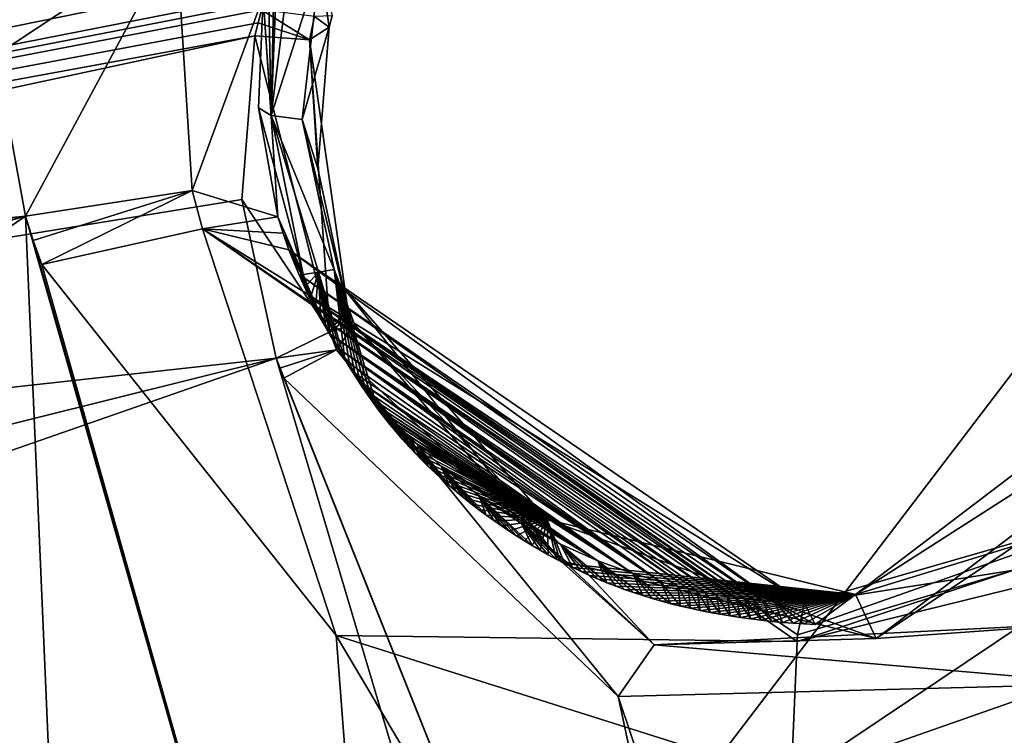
# Model space of a CAD drawing. Header units: millimetres. Extents: x -147 to 294, y -82 to 275.
# Tile 260 of 609: x 221.51 to 225.28, y 180.17 to 182.92. Entities that reach past the tile are written whole.
import ezdxf

# ---------------------------------------------------------------- set-up
doc = ezdxf.new("R2010")
doc.units = ezdxf.units.MM
doc.header["$LTSCALE"] = 67.506716
for name, color, linetype in [('1928', 7, 'CONTINUOUS'), ('1934', 7, 'CONTINUOUS'), ('1935', 7, 'CONTINUOUS'), ('2872', 7, 'CONTINUOUS'), ('2907', 7, 'CONTINUOUS'), ('2913', 7, 'CONTINUOUS'), ('2923', 7, 'CONTINUOUS'), ('2924', 7, 'CONTINUOUS'), ('2934', 7, 'CONTINUOUS'), ('2935', 7, 'CONTINUOUS'), ('2936', 7, 'CONTINUOUS'), ('2937', 7, 'CONTINUOUS'), ('2948', 7, 'CONTINUOUS'), ('2949', 7, 'CONTINUOUS'), ('2950', 7, 'CONTINUOUS'), ('2951', 7, 'CONTINUOUS'), ('2958', 7, 'CONTINUOUS'), ('2959', 7, 'CONTINUOUS'), ('2960', 7, 'CONTINUOUS'), ('2962', 7, 'CONTINUOUS'), ('2963', 7, 'CONTINUOUS'), ('752', 7, 'CONTINUOUS'), ('799', 7, 'CONTINUOUS')]:
    doc.layers.add(name, color=color, linetype=linetype)

msp = doc.modelspace()

# ---------------------------------------------------------------- linework, layer by layer
at = {"layer": '1928', "linetype": 'CONTINUOUS'}
msp.add_3dface([(222.5079, 183.1772, -16.9108), (214.5357, 184.6763, -16.3758), (210.7075, 180.709, -17.7779), (222.5079, 183.1772, -16.9108)], dxfattribs=at)
at = {"layer": '1934', "linetype": 'CONTINUOUS'}
for points in [[(221.4371, 183.4054, -19.225), (222.1065, 183.2421, -19.0182), (221.4144, 182.7848, -19.4203), (221.4371, 183.4054, -19.225)], [(221.4144, 182.7848, -19.4203), (222.1065, 183.2421, -19.0182), (221.5277, 182.1663, -19.6186), (221.4144, 182.7848, -19.4203)], [(221.5277, 182.1663, -19.6186), (222.1065, 183.2421, -19.0182), (222.1668, 182.2655, -19.337), (221.5277, 182.1663, -19.6186)], [(222.1065, 183.2421, -19.0182), (222.4392, 183.0082, -18.4249), (222.1668, 182.2655, -19.337), (222.1065, 183.2421, -19.0182)], [(222.1668, 182.2655, -19.337), (222.4392, 183.0082, -18.4249), (222.4961, 182.1647, -18.7214), (222.1668, 182.2655, -19.337)], [(222.4961, 182.1647, -18.7214), (222.4392, 183.0082, -18.4249), (222.422, 182.582, -18.5753), (222.4961, 182.1647, -18.7214)]]:
    msp.add_3dface(points, dxfattribs=at)
at = {"layer": '1935', "linetype": 'CONTINUOUS'}
for points in [[(210.5774, 181.0544, -20.0983), (221.4144, 182.7848, -19.4203), (221.5277, 182.1663, -19.6186), (210.5774, 181.0544, -20.0983)], [(210.5774, 181.0544, -20.0983), (221.5277, 182.1663, -19.6186), (208.1043, 178.8444, -20.9907), (210.5774, 181.0544, -20.0983)]]:
    msp.add_3dface(points, dxfattribs=at)
at = {"layer": '2872', "linetype": 'CONTINUOUS'}
for points in [[(208.1043, 178.8444, -20.9907), (221.5277, 182.1663, -19.6186), (212.5157, 179.6479, -20.529), (208.1043, 178.8444, -20.9907)], [(221.5277, 182.1663, -19.6186), (214.2074, 180.0495, -20.3442), (212.5157, 179.6479, -20.529), (221.5277, 182.1663, -19.6186)], [(214.2074, 180.0495, -20.3442), (221.5277, 182.1663, -19.6186), (216.6428, 178.8548, -20.7118), (214.2074, 180.0495, -20.3442)], [(221.5277, 182.1663, -19.6186), (221.7948, 175.9595, -21.6581), (216.6428, 178.8548, -20.7118), (221.5277, 182.1663, -19.6186)], [(221.7948, 175.9595, -21.6581), (221.5277, 182.1663, -19.6186), (222.9878, 177.0426, -21.3006), (221.7948, 175.9595, -21.6581)], [(221.5277, 182.1663, -19.6186), (221.5573, 182.0731, -19.6487), (222.9878, 177.0426, -21.3006), (221.5277, 182.1663, -19.6186)], [(221.5573, 182.0731, -19.6487), (221.5902, 181.9807, -19.6787), (222.9878, 177.0426, -21.3006), (221.5573, 182.0731, -19.6487)], [(221.5902, 181.9807, -19.6787), (222.7201, 180.5573, -20.154), (222.9878, 177.0426, -21.3006), (221.5902, 181.9807, -19.6787)], [(224.4655, 180.0051, -20.3714), (226.6092, 180.7568, -20.2128), (225.5337, 177.2524, -21.2771), (224.4655, 180.0051, -20.3714)], [(222.7201, 180.5573, -20.154), (224.4655, 180.0051, -20.3714), (224.5848, 177.4139, -21.203), (222.7201, 180.5573, -20.154)], [(222.9878, 177.0426, -21.3006), (222.7201, 180.5573, -20.154), (224.5848, 177.4139, -21.203), (222.9878, 177.0426, -21.3006)]]:
    msp.add_3dface(points, dxfattribs=at)
at = {"layer": '2907', "linetype": 'CONTINUOUS'}
for points in [[(222.4892, 181.6218, -17.3976), (207.5296, 177.8971, -18.9137), (213.8095, 178.5969, -18.4238), (222.4892, 181.6218, -17.3976)], [(224.1694, 175.9686, -19.2469), (222.4892, 181.6218, -17.3976), (213.8095, 178.5969, -18.4238), (224.1694, 175.9686, -19.2469)], [(222.504, 181.5837, -17.41), (222.4892, 181.6218, -17.3976), (224.7275, 176.0126, -19.2419), (222.504, 181.5837, -17.41)], [(224.7275, 176.0126, -19.2419), (222.4892, 181.6218, -17.3976), (224.1694, 175.9686, -19.2469), (224.7275, 176.0126, -19.2419)], [(222.5194, 181.5458, -17.4222), (222.504, 181.5837, -17.41), (224.7275, 176.0126, -19.2419), (222.5194, 181.5458, -17.4222)], [(223.8013, 180.3243, -17.8395), (222.5194, 181.5458, -17.4222), (224.7275, 176.0126, -19.2419), (223.8013, 180.3243, -17.8395)], [(223.8013, 180.3243, -17.8395), (225.2767, 175.9318, -19.2792), (225.6674, 180.373, -17.8841), (223.8013, 180.3243, -17.8395)], [(225.2767, 175.9318, -19.2792), (230.4178, 176.6061, -19.2814), (225.6674, 180.373, -17.8841), (225.2767, 175.9318, -19.2792)], [(225.2767, 175.9318, -19.2792), (223.8013, 180.3243, -17.8395), (224.7275, 176.0126, -19.2419), (225.2767, 175.9318, -19.2792)]]:
    msp.add_3dface(points, dxfattribs=at)
at = {"layer": '2913', "linetype": 'CONTINUOUS'}
for points in [[(222.4081, 182.8583, -17.0076), (210.506, 180.3004, -17.9264), (222.3575, 182.2305, -17.203), (222.4081, 182.8583, -17.0076)], [(210.506, 180.3004, -17.9264), (222.4892, 181.6218, -17.3976), (222.3575, 182.2305, -17.203), (210.506, 180.3004, -17.9264)], [(207.5296, 177.8971, -18.9137), (222.4892, 181.6218, -17.3976), (210.506, 180.3004, -17.9264), (207.5296, 177.8971, -18.9137)]]:
    msp.add_3dface(points, dxfattribs=at)
at = {"layer": '2923', "linetype": 'CONTINUOUS'}
for points in [[(222.5079, 183.1772, -16.9108), (210.7075, 180.709, -17.7779), (222.4781, 183.0979, -16.9347), (222.5079, 183.1772, -16.9108)], [(222.4781, 183.0979, -16.9347), (210.7075, 180.709, -17.7779), (222.4512, 183.0175, -16.9591), (222.4781, 183.0979, -16.9347)], [(222.4512, 183.0175, -16.9591), (210.7075, 180.709, -17.7779), (222.4422, 182.9876, -16.9682), (222.4512, 183.0175, -16.9591)], [(210.7075, 180.709, -17.7779), (222.4335, 182.9577, -16.9773), (222.4422, 182.9876, -16.9682), (210.7075, 180.709, -17.7779)], [(222.4335, 182.9577, -16.9773), (210.7075, 180.709, -17.7779), (222.4202, 182.9081, -16.9924), (222.4335, 182.9577, -16.9773)], [(210.7075, 180.709, -17.7779), (222.4081, 182.8583, -17.0076), (222.4202, 182.9081, -16.9924), (210.7075, 180.709, -17.7779)], [(210.7075, 180.709, -17.7779), (210.506, 180.3004, -17.9264), (222.4081, 182.8583, -17.0076), (210.7075, 180.709, -17.7779)]]:
    msp.add_3dface(points, dxfattribs=at)
at = {"layer": '2924', "linetype": 'CONTINUOUS'}
for points in [[(222.4335, 182.9577, -16.9773), (222.4202, 182.9081, -16.9924), (222.6175, 182.8429, -17.1147), (222.4335, 182.9577, -16.9773)], [(222.6363, 182.9329, -17.0822), (222.4335, 182.9577, -16.9773), (222.6175, 182.8429, -17.1147), (222.6363, 182.9329, -17.0822)], [(222.4202, 182.9081, -16.9924), (222.4081, 182.8583, -17.0076), (222.6175, 182.8429, -17.1147), (222.4202, 182.9081, -16.9924)], [(222.6933, 182.8921, -17.3324), (222.6363, 182.9329, -17.0822), (222.6175, 182.8429, -17.1147), (222.6933, 182.8921, -17.3324)], [(222.704, 182.9356, -17.3186), (222.6363, 182.9329, -17.0822), (222.6933, 182.8921, -17.3324), (222.704, 182.9356, -17.3186)]]:
    msp.add_3dface(points, dxfattribs=at)
at = {"layer": '2934', "linetype": 'CONTINUOUS'}
for points in [[(226.7752, 181.8718, -17.5397), (226.6597, 181.9636, -17.7328), (224.7907, 180.5458, -18.1292), (226.7752, 181.8718, -17.5397)], [(225.6528, 180.6082, -17.8954), (226.7752, 181.8718, -17.5397), (224.7907, 180.5458, -18.1292), (225.6528, 180.6082, -17.8954)], [(222.7214, 181.6537, -17.4932), (223.9393, 180.5226, -17.8797), (222.79, 181.7512, -17.7047), (222.7214, 181.6537, -17.4932)], [(222.79, 181.7512, -17.7047), (223.9393, 180.5226, -17.8797), (223.5784, 180.845, -18.0107), (222.79, 181.7512, -17.7047)], [(222.5194, 181.5458, -17.4222), (223.8013, 180.3243, -17.8395), (222.7214, 181.6537, -17.4932), (222.5194, 181.5458, -17.4222)], [(222.7214, 181.6537, -17.4932), (223.8013, 180.3243, -17.8395), (223.9393, 180.5226, -17.8797), (222.7214, 181.6537, -17.4932)], [(223.5784, 180.845, -18.0107), (223.9393, 180.5226, -17.8797), (224.7907, 180.5458, -18.1292), (223.5784, 180.845, -18.0107)], [(223.9393, 180.5226, -17.8797), (225.6674, 180.373, -17.8841), (225.6528, 180.6082, -17.8954), (223.9393, 180.5226, -17.8797)], [(223.9393, 180.5226, -17.8797), (225.6528, 180.6082, -17.8954), (224.7907, 180.5458, -18.1292), (223.9393, 180.5226, -17.8797)], [(223.8013, 180.3243, -17.8395), (225.6674, 180.373, -17.8841), (223.9393, 180.5226, -17.8797), (223.8013, 180.3243, -17.8395)]]:
    msp.add_3dface(points, dxfattribs=at)
at = {"layer": '2935', "linetype": 'CONTINUOUS'}
for points in [[(222.7637, 181.8173, -17.6828), (222.6949, 181.7231, -17.4718), (222.7765, 181.7841, -17.6938), (222.7637, 181.8173, -17.6828)], [(222.6949, 181.7231, -17.4718), (222.79, 181.7512, -17.7047), (222.7765, 181.7841, -17.6938), (222.6949, 181.7231, -17.4718)], [(222.7214, 181.6537, -17.4932), (222.79, 181.7512, -17.7047), (222.6949, 181.7231, -17.4718), (222.7214, 181.6537, -17.4932)], [(222.4892, 181.6218, -17.3976), (222.7214, 181.6537, -17.4932), (222.6949, 181.7231, -17.4718), (222.4892, 181.6218, -17.3976)], [(222.4892, 181.6218, -17.3976), (222.504, 181.5837, -17.41), (222.7214, 181.6537, -17.4932), (222.4892, 181.6218, -17.3976)], [(222.504, 181.5837, -17.41), (222.5194, 181.5458, -17.4222), (222.7214, 181.6537, -17.4932), (222.504, 181.5837, -17.41)]]:
    msp.add_3dface(points, dxfattribs=at)
at = {"layer": '2936', "linetype": 'CONTINUOUS'}
for points in [[(222.6933, 182.8921, -17.3324), (222.6175, 182.8429, -17.1147), (222.6499, 182.3491, -17.5081), (222.6933, 182.8921, -17.3324)], [(222.4081, 182.8583, -17.0076), (222.3575, 182.2305, -17.203), (222.6949, 181.7231, -17.4718), (222.4081, 182.8583, -17.0076)], [(222.6175, 182.8429, -17.1147), (222.4081, 182.8583, -17.0076), (222.6949, 181.7231, -17.4718), (222.6175, 182.8429, -17.1147)], [(222.6175, 182.8429, -17.1147), (222.6949, 181.7231, -17.4718), (222.7637, 181.8173, -17.6828), (222.6175, 182.8429, -17.1147)], [(222.6175, 182.8429, -17.1147), (222.7637, 181.8173, -17.6828), (222.6499, 182.3491, -17.5081), (222.6175, 182.8429, -17.1147)], [(222.3575, 182.2305, -17.203), (222.4892, 181.6218, -17.3976), (222.6949, 181.7231, -17.4718), (222.3575, 182.2305, -17.203)]]:
    msp.add_3dface(points, dxfattribs=at)
at = {"layer": '2937', "linetype": 'CONTINUOUS'}
for points in [[(222.6566, 183.1347, -17.9754), (222.6933, 182.8921, -17.3324), (222.5894, 182.5379, -18.1603), (222.6566, 183.1347, -17.9754)], [(222.704, 182.9356, -17.3186), (222.6933, 182.8921, -17.3324), (222.6566, 183.1347, -17.9754), (222.704, 182.9356, -17.3186)], [(222.6933, 182.8921, -17.3324), (222.6499, 182.3491, -17.5081), (222.5894, 182.5379, -18.1603), (222.6933, 182.8921, -17.3324)], [(222.6499, 182.3491, -17.5081), (222.7637, 181.8173, -17.6828), (222.5894, 182.5379, -18.1603), (222.6499, 182.3491, -17.5081)], [(222.5894, 182.5379, -18.1603), (222.7637, 181.8173, -17.6828), (222.7119, 181.9615, -18.3443), (222.5894, 182.5379, -18.1603)], [(222.7637, 181.8173, -17.6828), (222.7765, 181.7841, -17.6938), (222.7119, 181.9615, -18.3443), (222.7637, 181.8173, -17.6828)], [(222.7119, 181.9615, -18.3443), (222.7765, 181.7841, -17.6938), (222.7318, 181.9117, -18.3605), (222.7119, 181.9615, -18.3443)], [(222.7765, 181.7841, -17.6938), (222.79, 181.7512, -17.7047), (222.7318, 181.9117, -18.3605), (222.7765, 181.7841, -17.6938)]]:
    msp.add_3dface(points, dxfattribs=at)
at = {"layer": '2948', "linetype": 'CONTINUOUS'}
for points in [[(222.4847, 183.2228, -18.349), (222.4988, 183.2721, -18.3316), (222.4707, 182.5527, -18.1527), (222.4847, 183.2228, -18.349)], [(222.4707, 182.5527, -18.1527), (222.4988, 183.2721, -18.3316), (222.548, 183.1807, -17.9583), (222.4707, 182.5527, -18.1527)], [(222.4594, 183.1165, -18.3867), (222.4847, 183.2228, -18.349), (222.4707, 182.5527, -18.1527), (222.4594, 183.1165, -18.3867)], [(222.4392, 183.0082, -18.4249), (222.4594, 183.1165, -18.3867), (222.4707, 182.5527, -18.1527), (222.4392, 183.0082, -18.4249)], [(222.422, 182.582, -18.5753), (222.4392, 183.0082, -18.4249), (222.4707, 182.5527, -18.1527), (222.422, 182.582, -18.5753)], [(222.4961, 182.1647, -18.7214), (222.422, 182.582, -18.5753), (222.593, 181.9428, -18.3474), (222.4961, 182.1647, -18.7214)], [(222.593, 181.9428, -18.3474), (222.422, 182.582, -18.5753), (222.4707, 182.5527, -18.1527), (222.593, 181.9428, -18.3474)], [(222.5164, 182.1009, -18.7436), (222.4961, 182.1647, -18.7214), (222.593, 181.9428, -18.3474), (222.5164, 182.1009, -18.7436)], [(222.5384, 182.038, -18.7654), (222.5164, 182.1009, -18.7436), (222.593, 181.9428, -18.3474), (222.5384, 182.038, -18.7654)]]:
    msp.add_3dface(points, dxfattribs=at)
at = {"layer": '2949', "linetype": 'CONTINUOUS'}
for points in [[(221.5277, 182.1663, -19.6186), (222.1668, 182.2655, -19.337), (221.5573, 182.0731, -19.6487), (221.5277, 182.1663, -19.6186)], [(222.1668, 182.2655, -19.337), (221.5902, 181.9807, -19.6787), (221.5573, 182.0731, -19.6487), (222.1668, 182.2655, -19.337)], [(221.5902, 181.9807, -19.6787), (222.1668, 182.2655, -19.337), (222.2066, 182.1182, -19.3935), (221.5902, 181.9807, -19.6787)], [(222.1668, 182.2655, -19.337), (222.4961, 182.1647, -18.7214), (222.2066, 182.1182, -19.3935), (222.1668, 182.2655, -19.337)], [(222.4961, 182.1647, -18.7214), (222.5164, 182.1009, -18.7436), (222.2066, 182.1182, -19.3935), (222.4961, 182.1647, -18.7214)], [(222.5164, 182.1009, -18.7436), (222.5384, 182.038, -18.7654), (222.2066, 182.1182, -19.3935), (222.5164, 182.1009, -18.7436)]]:
    msp.add_3dface(points, dxfattribs=at)
at = {"layer": '2950', "linetype": 'CONTINUOUS'}
for points in [[(222.7201, 180.5573, -20.154), (221.5902, 181.9807, -19.6787), (222.2066, 182.1182, -19.3935), (222.7201, 180.5573, -20.154)], [(222.7201, 180.5573, -20.154), (222.2066, 182.1182, -19.3935), (224.4878, 180.5352, -19.9733), (222.7201, 180.5573, -20.154)], [(222.2066, 182.1182, -19.3935), (222.5384, 182.038, -18.7654), (224.5156, 180.6822, -19.2152), (222.2066, 182.1182, -19.3935)], [(224.4878, 180.5352, -19.9733), (222.2066, 182.1182, -19.3935), (224.4895, 180.5599, -19.9343), (224.4878, 180.5352, -19.9733)], [(224.4895, 180.5599, -19.9343), (222.2066, 182.1182, -19.3935), (224.5156, 180.6822, -19.2152), (224.4895, 180.5599, -19.9343)], [(224.5156, 180.6822, -19.2152), (222.5384, 182.038, -18.7654), (224.4021, 180.6877, -19.2142), (224.5156, 180.6822, -19.2152)], [(224.4021, 180.6877, -19.2142), (222.5384, 182.038, -18.7654), (222.5764, 181.9438, -18.7978), (224.4021, 180.6877, -19.2142)], [(224.3558, 180.6916, -19.2132), (224.4021, 180.6877, -19.2142), (222.5764, 181.9438, -18.7978), (224.3558, 180.6916, -19.2132)], [(222.6155, 181.8589, -18.827), (224.3558, 180.6916, -19.2132), (222.5764, 181.9438, -18.7978), (222.6155, 181.8589, -18.827)], [(224.3203, 180.6952, -19.2122), (224.3558, 180.6916, -19.2132), (222.6155, 181.8589, -18.827), (224.3203, 180.6952, -19.2122)], [(224.2863, 180.6992, -19.2111), (224.3203, 180.6952, -19.2122), (222.6155, 181.8589, -18.827), (224.2863, 180.6992, -19.2111)], [(224.2535, 180.7035, -19.2099), (224.2863, 180.6992, -19.2111), (222.6155, 181.8589, -18.827), (224.2535, 180.7035, -19.2099)], [(222.6547, 181.7831, -18.853), (224.2535, 180.7035, -19.2099), (222.6155, 181.8589, -18.827), (222.6547, 181.7831, -18.853)], [(224.2192, 180.7086, -19.2084), (224.2535, 180.7035, -19.2099), (222.6547, 181.7831, -18.853), (224.2192, 180.7086, -19.2084)], [(224.1769, 180.7155, -19.2063), (224.2192, 180.7086, -19.2084), (222.6547, 181.7831, -18.853), (224.1769, 180.7155, -19.2063)], [(222.6927, 181.7166, -18.8758), (224.1769, 180.7155, -19.2063), (222.6547, 181.7831, -18.853), (222.6927, 181.7166, -18.8758)], [(224.1359, 180.7231, -19.204), (224.1769, 180.7155, -19.2063), (222.6927, 181.7166, -18.8758), (224.1359, 180.7231, -19.204)], [(224.1045, 180.7294, -19.2021), (224.1359, 180.7231, -19.204), (222.6927, 181.7166, -18.8758), (224.1045, 180.7294, -19.2021)], [(224.0716, 180.7364, -19.1999), (224.1045, 180.7294, -19.2021), (222.6927, 181.7166, -18.8758), (224.0716, 180.7364, -19.1999)], [(222.7283, 181.659, -18.8952), (224.0716, 180.7364, -19.1999), (222.6927, 181.7166, -18.8758), (222.7283, 181.659, -18.8952)], [(224.0306, 180.746, -19.197), (224.0716, 180.7364, -19.1999), (222.7283, 181.659, -18.8952), (224.0306, 180.746, -19.197)], [(223.9635, 180.7634, -19.1914), (224.0306, 180.746, -19.197), (222.7283, 181.659, -18.8952), (223.9635, 180.7634, -19.1914)], [(222.7621, 181.608, -18.9124), (223.9635, 180.7634, -19.1914), (222.7283, 181.659, -18.8952), (222.7621, 181.608, -18.9124)], [(222.795, 181.5615, -18.928), (223.9635, 180.7634, -19.1914), (222.7621, 181.608, -18.9124), (222.795, 181.5615, -18.928)], [(222.8256, 181.5204, -18.9418), (223.9635, 180.7634, -19.1914), (222.795, 181.5615, -18.928), (222.8256, 181.5204, -18.9418)], [(223.8576, 180.7953, -19.1809), (223.9635, 180.7634, -19.1914), (222.8256, 181.5204, -18.9418), (223.8576, 180.7953, -19.1809)], [(222.8544, 181.4837, -18.9541), (223.8576, 180.7953, -19.1809), (222.8256, 181.5204, -18.9418), (222.8544, 181.4837, -18.9541)], [(222.8822, 181.45, -18.9653), (223.8576, 180.7953, -19.1809), (222.8544, 181.4837, -18.9541), (222.8822, 181.45, -18.9653)], [(222.9075, 181.4204, -18.9752), (223.8576, 180.7953, -19.1809), (222.8822, 181.45, -18.9653), (222.9075, 181.4204, -18.9752)], [(222.9314, 181.3935, -18.9842), (223.8576, 180.7953, -19.1809), (222.9075, 181.4204, -18.9752), (222.9314, 181.3935, -18.9842)], [(223.7239, 180.8441, -19.1651), (223.8576, 180.7953, -19.1809), (222.9314, 181.3935, -18.9842), (223.7239, 180.8441, -19.1651)], [(222.9566, 181.3661, -18.9933), (223.7239, 180.8441, -19.1651), (222.9314, 181.3935, -18.9842), (222.9566, 181.3661, -18.9933)], [(222.9914, 181.3298, -19.0056), (223.7239, 180.8441, -19.1651), (222.9566, 181.3661, -18.9933), (222.9914, 181.3298, -19.0056)], [(223.0311, 181.2906, -19.0185), (223.7239, 180.8441, -19.1651), (222.9914, 181.3298, -19.0056), (223.0311, 181.2906, -19.0185)], [(223.1225, 181.2076, -19.0456), (223.7239, 180.8441, -19.1651), (223.0311, 181.2906, -19.0185), (223.1225, 181.2076, -19.0456)], [(223.5796, 180.9082, -19.1442), (223.7239, 180.8441, -19.1651), (223.1225, 181.2076, -19.0456), (223.5796, 180.9082, -19.1442)], [(223.2666, 181.0946, -19.0826), (223.5796, 180.9082, -19.1442), (223.1225, 181.2076, -19.0456), (223.2666, 181.0946, -19.0826)], [(223.4312, 180.9877, -19.118), (223.5796, 180.9082, -19.1442), (223.2666, 181.0946, -19.0826), (223.4312, 180.9877, -19.118)], [(224.4655, 180.0051, -20.3714), (222.7201, 180.5573, -20.154), (224.4878, 180.5352, -19.9733), (224.4655, 180.0051, -20.3714)]]:
    msp.add_3dface(points, dxfattribs=at)
at = {"layer": '2951', "linetype": 'CONTINUOUS'}
for points in [[(226.6092, 180.7568, -20.2128), (224.4655, 180.0051, -20.3714), (225.699, 180.8323, -19.8928), (226.6092, 180.7568, -20.2128)], [(224.4655, 180.0051, -20.3714), (224.4878, 180.5352, -19.9733), (225.699, 180.8323, -19.8928), (224.4655, 180.0051, -20.3714)], [(225.699, 180.8323, -19.8928), (224.4878, 180.5352, -19.9733), (225.3189, 180.808, -19.1694), (225.699, 180.8323, -19.8928)], [(224.4878, 180.5352, -19.9733), (224.4895, 180.5599, -19.9343), (225.3189, 180.808, -19.1694), (224.4878, 180.5352, -19.9733)], [(224.4895, 180.5599, -19.9343), (224.5156, 180.6822, -19.2152), (225.3189, 180.808, -19.1694), (224.4895, 180.5599, -19.9343)]]:
    msp.add_3dface(points, dxfattribs=at)
at = {"layer": '2958', "linetype": 'CONTINUOUS'}
for points in [[(226.5745, 182.1322, -18.4268), (226.0282, 181.1184, -18.7147), (224.7113, 180.7158, -18.7917), (226.5745, 182.1322, -18.4268)], [(222.6524, 181.9521, -18.3459), (222.7119, 181.9615, -18.3443), (222.7531, 181.6173, -18.4537), (222.6524, 181.9521, -18.3459)], [(222.7119, 181.9615, -18.3443), (222.7318, 181.9117, -18.3605), (222.8578, 181.4568, -18.5069), (222.7119, 181.9615, -18.3443)], [(222.7531, 181.6173, -18.4537), (222.7119, 181.9615, -18.3443), (222.7732, 181.584, -18.4647), (222.7531, 181.6173, -18.4537)], [(222.7732, 181.584, -18.4647), (222.7119, 181.9615, -18.3443), (222.7937, 181.5514, -18.4755), (222.7732, 181.584, -18.4647)], [(222.7937, 181.5514, -18.4755), (222.7119, 181.9615, -18.3443), (222.8146, 181.5193, -18.4861), (222.7937, 181.5514, -18.4755)], [(222.8146, 181.5193, -18.4861), (222.7119, 181.9615, -18.3443), (222.836, 181.4877, -18.4966), (222.8146, 181.5193, -18.4861)], [(222.836, 181.4877, -18.4966), (222.7119, 181.9615, -18.3443), (222.8578, 181.4568, -18.5069), (222.836, 181.4877, -18.4966)], [(222.593, 181.9428, -18.3474), (222.6524, 181.9521, -18.3459), (222.6089, 181.9043, -18.3599), (222.593, 181.9428, -18.3474)], [(222.6089, 181.9043, -18.3599), (222.6524, 181.9521, -18.3459), (222.6254, 181.8664, -18.3722), (222.6089, 181.9043, -18.3599)], [(222.6254, 181.8664, -18.3722), (222.6524, 181.9521, -18.3459), (222.6422, 181.8291, -18.3844), (222.6254, 181.8664, -18.3722)], [(222.6422, 181.8291, -18.3844), (222.6524, 181.9521, -18.3459), (222.6596, 181.7923, -18.3964), (222.6422, 181.8291, -18.3844)], [(222.6596, 181.7923, -18.3964), (222.6524, 181.9521, -18.3459), (222.6774, 181.7561, -18.4082), (222.6596, 181.7923, -18.3964)], [(222.6774, 181.7561, -18.4082), (222.6524, 181.9521, -18.3459), (222.6957, 181.7206, -18.4198), (222.6774, 181.7561, -18.4082)], [(222.6957, 181.7206, -18.4198), (222.6524, 181.9521, -18.3459), (222.7144, 181.6856, -18.4313), (222.6957, 181.7206, -18.4198)], [(222.7144, 181.6856, -18.4313), (222.6524, 181.9521, -18.3459), (222.7335, 181.6511, -18.4426), (222.7144, 181.6856, -18.4313)], [(222.7335, 181.6511, -18.4426), (222.6524, 181.9521, -18.3459), (222.7531, 181.6173, -18.4537), (222.7335, 181.6511, -18.4426)], [(222.7318, 181.9117, -18.3605), (223.5285, 181.0032, -18.6667), (222.8801, 181.4264, -18.517), (222.7318, 181.9117, -18.3605)], [(222.8578, 181.4568, -18.5069), (222.7318, 181.9117, -18.3605), (222.8801, 181.4264, -18.517), (222.8578, 181.4568, -18.5069)], [(222.8801, 181.4264, -18.517), (223.5285, 181.0032, -18.6667), (222.9028, 181.3967, -18.5269), (222.8801, 181.4264, -18.517)], [(222.9028, 181.3967, -18.5269), (223.5285, 181.0032, -18.6667), (222.9259, 181.3675, -18.5367), (222.9028, 181.3967, -18.5269)], [(222.9259, 181.3675, -18.5367), (223.5285, 181.0032, -18.6667), (222.9495, 181.3389, -18.5463), (222.9259, 181.3675, -18.5367)], [(222.9495, 181.3389, -18.5463), (223.5285, 181.0032, -18.6667), (222.9735, 181.311, -18.5557), (222.9495, 181.3389, -18.5463)], [(222.9735, 181.311, -18.5557), (223.5285, 181.0032, -18.6667), (222.998, 181.2836, -18.5649), (222.9735, 181.311, -18.5557)], [(222.998, 181.2836, -18.5649), (223.5285, 181.0032, -18.6667), (223.023, 181.2569, -18.5739), (222.998, 181.2836, -18.5649)], [(223.023, 181.2569, -18.5739), (223.5285, 181.0032, -18.6667), (223.0483, 181.2308, -18.5828), (223.023, 181.2569, -18.5739)], [(223.0483, 181.2308, -18.5828), (223.5285, 181.0032, -18.6667), (223.0741, 181.2052, -18.5915), (223.0483, 181.2308, -18.5828)], [(223.0741, 181.2052, -18.5915), (223.5285, 181.0032, -18.6667), (223.1003, 181.1802, -18.6), (223.0741, 181.2052, -18.5915)], [(223.1003, 181.1802, -18.6), (223.5285, 181.0032, -18.6667), (223.1269, 181.1558, -18.6084), (223.1003, 181.1802, -18.6)], [(223.1269, 181.1558, -18.6084), (223.5285, 181.0032, -18.6667), (223.1539, 181.1319, -18.6166), (223.1269, 181.1558, -18.6084)], [(223.1539, 181.1319, -18.6166), (223.5285, 181.0032, -18.6667), (223.1813, 181.1085, -18.6247), (223.1539, 181.1319, -18.6166)], [(223.1813, 181.1085, -18.6247), (223.5285, 181.0032, -18.6667), (223.2091, 181.0856, -18.6326), (223.1813, 181.1085, -18.6247)], [(226.0282, 181.1184, -18.7147), (224.5569, 180.5998, -18.8231), (224.7113, 180.7158, -18.7917), (226.0282, 181.1184, -18.7147)], [(223.2091, 181.0856, -18.6326), (223.5285, 181.0032, -18.6667), (223.2373, 181.0632, -18.6404), (223.2091, 181.0856, -18.6326)], [(223.2373, 181.0632, -18.6404), (223.5285, 181.0032, -18.6667), (223.2658, 181.0413, -18.648), (223.2373, 181.0632, -18.6404)], [(223.2658, 181.0413, -18.648), (223.5285, 181.0032, -18.6667), (223.2947, 181.0199, -18.6555), (223.2658, 181.0413, -18.648)], [(223.2947, 181.0199, -18.6555), (223.5285, 181.0032, -18.6667), (223.324, 180.9989, -18.6628), (223.2947, 181.0199, -18.6555)], [(223.324, 180.9989, -18.6628), (223.5285, 181.0032, -18.6667), (223.3536, 180.9784, -18.6701), (223.324, 180.9989, -18.6628)], [(223.3536, 180.9784, -18.6701), (223.5285, 181.0032, -18.6667), (223.3826, 180.9589, -18.677), (223.3536, 180.9784, -18.6701)], [(223.3826, 180.9589, -18.677), (223.5285, 181.0032, -18.6667), (223.412, 180.9398, -18.6838), (223.3826, 180.9589, -18.677)], [(223.412, 180.9398, -18.6838), (223.5285, 181.0032, -18.6667), (223.4417, 180.9211, -18.6904), (223.412, 180.9398, -18.6838)], [(223.4417, 180.9211, -18.6904), (223.5285, 181.0032, -18.6667), (223.4717, 180.9028, -18.697), (223.4417, 180.9211, -18.6904)], [(223.4717, 180.9028, -18.697), (223.5285, 181.0032, -18.6667), (223.502, 180.885, -18.7034), (223.4717, 180.9028, -18.697)], [(223.502, 180.885, -18.7034), (223.5285, 181.0032, -18.6667), (223.5327, 180.8676, -18.7096), (223.502, 180.885, -18.7034)], [(223.5285, 181.0032, -18.6667), (224.7113, 180.7158, -18.7917), (223.5951, 180.8343, -18.7218), (223.5285, 181.0032, -18.6667)], [(223.5327, 180.8676, -18.7096), (223.5285, 181.0032, -18.6667), (223.5637, 180.8507, -18.7158), (223.5327, 180.8676, -18.7096)], [(223.5637, 180.8507, -18.7158), (223.5285, 181.0032, -18.6667), (223.5951, 180.8343, -18.7218), (223.5637, 180.8507, -18.7158)], [(223.5951, 180.8343, -18.7218), (224.7113, 180.7158, -18.7917), (223.6269, 180.8185, -18.7276), (223.5951, 180.8343, -18.7218)], [(223.6269, 180.8185, -18.7276), (224.7113, 180.7158, -18.7917), (223.6591, 180.8031, -18.7333), (223.6269, 180.8185, -18.7276)], [(223.6591, 180.8031, -18.7333), (224.7113, 180.7158, -18.7917), (223.6916, 180.7882, -18.7389), (223.6591, 180.8031, -18.7333)], [(223.6916, 180.7882, -18.7389), (224.7113, 180.7158, -18.7917), (223.7246, 180.7739, -18.7443), (223.6916, 180.7882, -18.7389)], [(223.7246, 180.7739, -18.7443), (224.7113, 180.7158, -18.7917), (223.758, 180.7601, -18.7495), (223.7246, 180.7739, -18.7443)], [(223.758, 180.7601, -18.7495), (224.7113, 180.7158, -18.7917), (223.7918, 180.7469, -18.7546), (223.758, 180.7601, -18.7495)], [(223.7918, 180.7469, -18.7546), (224.7113, 180.7158, -18.7917), (223.8261, 180.7343, -18.7595), (223.7918, 180.7469, -18.7546)], [(223.8261, 180.7343, -18.7595), (224.7113, 180.7158, -18.7917), (223.8608, 180.7223, -18.7642), (223.8261, 180.7343, -18.7595)], [(223.8608, 180.7223, -18.7642), (224.7113, 180.7158, -18.7917), (223.8959, 180.7109, -18.7688), (223.8608, 180.7223, -18.7642)], [(223.8959, 180.7109, -18.7688), (224.7113, 180.7158, -18.7917), (223.9315, 180.7001, -18.7732), (223.8959, 180.7109, -18.7688)], [(223.9315, 180.7001, -18.7732), (224.7113, 180.7158, -18.7917), (223.9675, 180.6898, -18.7775), (223.9315, 180.7001, -18.7732)], [(223.9675, 180.6898, -18.7775), (224.7113, 180.7158, -18.7917), (224.0039, 180.68, -18.7815), (223.9675, 180.6898, -18.7775)], [(224.0039, 180.68, -18.7815), (224.7113, 180.7158, -18.7917), (224.0407, 180.6708, -18.7855), (224.0039, 180.68, -18.7815)], [(224.0407, 180.6708, -18.7855), (224.7113, 180.7158, -18.7917), (224.078, 180.6622, -18.7893), (224.0407, 180.6708, -18.7855)], [(224.078, 180.6622, -18.7893), (224.7113, 180.7158, -18.7917), (224.1156, 180.654, -18.7929), (224.078, 180.6622, -18.7893)], [(224.1156, 180.654, -18.7929), (224.7113, 180.7158, -18.7917), (224.1537, 180.6464, -18.7964), (224.1156, 180.654, -18.7929)], [(224.1537, 180.6464, -18.7964), (224.7113, 180.7158, -18.7917), (224.1921, 180.6394, -18.7997), (224.1537, 180.6464, -18.7964)], [(224.1921, 180.6394, -18.7997), (224.7113, 180.7158, -18.7917), (224.231, 180.6328, -18.8029), (224.1921, 180.6394, -18.7997)], [(224.231, 180.6328, -18.8029), (224.7113, 180.7158, -18.7917), (224.2703, 180.6269, -18.806), (224.231, 180.6328, -18.8029)], [(224.2703, 180.6269, -18.806), (224.7113, 180.7158, -18.7917), (224.31, 180.6214, -18.8089), (224.2703, 180.6269, -18.806)], [(224.31, 180.6214, -18.8089), (224.7113, 180.7158, -18.7917), (224.3501, 180.6165, -18.8116), (224.31, 180.6214, -18.8089)], [(224.3501, 180.6165, -18.8116), (224.7113, 180.7158, -18.7917), (224.3906, 180.6121, -18.8142), (224.3501, 180.6165, -18.8116)], [(224.3906, 180.6121, -18.8142), (224.7113, 180.7158, -18.7917), (224.4316, 180.6082, -18.8167), (224.3906, 180.6121, -18.8142)], [(224.4316, 180.6082, -18.8167), (224.7113, 180.7158, -18.7917), (224.4729, 180.6049, -18.819), (224.4316, 180.6082, -18.8167)], [(224.4729, 180.6049, -18.819), (224.7113, 180.7158, -18.7917), (224.5147, 180.6021, -18.8211), (224.4729, 180.6049, -18.819)], [(224.7113, 180.7158, -18.7917), (224.5569, 180.5998, -18.8231), (224.5147, 180.6021, -18.8211), (224.7113, 180.7158, -18.7917)]]:
    msp.add_3dface(points, dxfattribs=at)
at = {"layer": '2959', "linetype": 'CONTINUOUS'}
for points in [[(225.3189, 180.808, -19.1694), (224.5156, 180.6822, -19.2152), (226.0282, 181.1184, -18.7147), (225.3189, 180.808, -19.1694)], [(224.5156, 180.6822, -19.2152), (224.5569, 180.5998, -18.8231), (226.0282, 181.1184, -18.7147), (224.5156, 180.6822, -19.2152)]]:
    msp.add_3dface(points, dxfattribs=at)
at = {"layer": '2960', "linetype": 'CONTINUOUS'}
for points in [[(222.5384, 182.038, -18.7654), (222.593, 181.9428, -18.3474), (222.6089, 181.9043, -18.3599), (222.5384, 182.038, -18.7654)], [(222.5764, 181.9438, -18.7978), (222.5384, 182.038, -18.7654), (222.6254, 181.8664, -18.3722), (222.5764, 181.9438, -18.7978)], [(222.5384, 182.038, -18.7654), (222.6089, 181.9043, -18.3599), (222.6254, 181.8664, -18.3722), (222.5384, 182.038, -18.7654)], [(222.6155, 181.8589, -18.827), (222.5764, 181.9438, -18.7978), (222.6596, 181.7923, -18.3964), (222.6155, 181.8589, -18.827)], [(222.5764, 181.9438, -18.7978), (222.6254, 181.8664, -18.3722), (222.6422, 181.8291, -18.3844), (222.5764, 181.9438, -18.7978)], [(222.5764, 181.9438, -18.7978), (222.6422, 181.8291, -18.3844), (222.6596, 181.7923, -18.3964), (222.5764, 181.9438, -18.7978)], [(222.6547, 181.7831, -18.853), (222.6155, 181.8589, -18.827), (222.6957, 181.7206, -18.4198), (222.6547, 181.7831, -18.853)], [(222.6155, 181.8589, -18.827), (222.6596, 181.7923, -18.3964), (222.6774, 181.7561, -18.4082), (222.6155, 181.8589, -18.827)], [(222.6155, 181.8589, -18.827), (222.6774, 181.7561, -18.4082), (222.6957, 181.7206, -18.4198), (222.6155, 181.8589, -18.827)], [(222.6927, 181.7166, -18.8758), (222.6547, 181.7831, -18.853), (222.7335, 181.6511, -18.4426), (222.6927, 181.7166, -18.8758)], [(222.6547, 181.7831, -18.853), (222.6957, 181.7206, -18.4198), (222.7144, 181.6856, -18.4313), (222.6547, 181.7831, -18.853)], [(222.6547, 181.7831, -18.853), (222.7144, 181.6856, -18.4313), (222.7335, 181.6511, -18.4426), (222.6547, 181.7831, -18.853)], [(222.7283, 181.659, -18.8952), (222.6927, 181.7166, -18.8758), (222.7732, 181.584, -18.4647), (222.7283, 181.659, -18.8952)], [(222.6927, 181.7166, -18.8758), (222.7335, 181.6511, -18.4426), (222.7531, 181.6173, -18.4537), (222.6927, 181.7166, -18.8758)], [(222.6927, 181.7166, -18.8758), (222.7531, 181.6173, -18.4537), (222.7732, 181.584, -18.4647), (222.6927, 181.7166, -18.8758)], [(222.7621, 181.608, -18.9124), (222.7283, 181.659, -18.8952), (222.8146, 181.5193, -18.4861), (222.7621, 181.608, -18.9124)], [(222.7283, 181.659, -18.8952), (222.7732, 181.584, -18.4647), (222.7937, 181.5514, -18.4755), (222.7283, 181.659, -18.8952)], [(222.7283, 181.659, -18.8952), (222.7937, 181.5514, -18.4755), (222.8146, 181.5193, -18.4861), (222.7283, 181.659, -18.8952)], [(222.795, 181.5615, -18.928), (222.7621, 181.608, -18.9124), (222.836, 181.4877, -18.4966), (222.795, 181.5615, -18.928)], [(222.7621, 181.608, -18.9124), (222.8146, 181.5193, -18.4861), (222.836, 181.4877, -18.4966), (222.7621, 181.608, -18.9124)], [(222.8256, 181.5204, -18.9418), (222.795, 181.5615, -18.928), (222.8801, 181.4264, -18.517), (222.8256, 181.5204, -18.9418)], [(222.795, 181.5615, -18.928), (222.836, 181.4877, -18.4966), (222.8578, 181.4568, -18.5069), (222.795, 181.5615, -18.928)], [(222.795, 181.5615, -18.928), (222.8578, 181.4568, -18.5069), (222.8801, 181.4264, -18.517), (222.795, 181.5615, -18.928)], [(222.8544, 181.4837, -18.9541), (222.8256, 181.5204, -18.9418), (222.9028, 181.3967, -18.5269), (222.8544, 181.4837, -18.9541)], [(222.8256, 181.5204, -18.9418), (222.8801, 181.4264, -18.517), (222.9028, 181.3967, -18.5269), (222.8256, 181.5204, -18.9418)], [(222.8822, 181.45, -18.9653), (222.8544, 181.4837, -18.9541), (222.9259, 181.3675, -18.5367), (222.8822, 181.45, -18.9653)], [(222.8544, 181.4837, -18.9541), (222.9028, 181.3967, -18.5269), (222.9259, 181.3675, -18.5367), (222.8544, 181.4837, -18.9541)], [(222.9075, 181.4204, -18.9752), (222.8822, 181.45, -18.9653), (222.9495, 181.3389, -18.5463), (222.9075, 181.4204, -18.9752)], [(222.8822, 181.45, -18.9653), (222.9259, 181.3675, -18.5367), (222.9495, 181.3389, -18.5463), (222.8822, 181.45, -18.9653)], [(222.9314, 181.3935, -18.9842), (222.9075, 181.4204, -18.9752), (222.9735, 181.311, -18.5557), (222.9314, 181.3935, -18.9842)], [(222.9075, 181.4204, -18.9752), (222.9495, 181.3389, -18.5463), (222.9735, 181.311, -18.5557), (222.9075, 181.4204, -18.9752)], [(222.9566, 181.3661, -18.9933), (222.9314, 181.3935, -18.9842), (222.998, 181.2836, -18.5649), (222.9566, 181.3661, -18.9933)], [(222.9314, 181.3935, -18.9842), (222.9735, 181.311, -18.5557), (222.998, 181.2836, -18.5649), (222.9314, 181.3935, -18.9842)], [(222.9914, 181.3298, -19.0056), (222.9566, 181.3661, -18.9933), (223.023, 181.2569, -18.5739), (222.9914, 181.3298, -19.0056)], [(222.9566, 181.3661, -18.9933), (222.998, 181.2836, -18.5649), (223.023, 181.2569, -18.5739), (222.9566, 181.3661, -18.9933)], [(223.0311, 181.2906, -19.0185), (222.9914, 181.3298, -19.0056), (223.0741, 181.2052, -18.5915), (223.0311, 181.2906, -19.0185)], [(222.9914, 181.3298, -19.0056), (223.0483, 181.2308, -18.5828), (223.0741, 181.2052, -18.5915), (222.9914, 181.3298, -19.0056)], [(222.9914, 181.3298, -19.0056), (223.023, 181.2569, -18.5739), (223.0483, 181.2308, -18.5828), (222.9914, 181.3298, -19.0056)], [(223.1225, 181.2076, -19.0456), (223.0311, 181.2906, -19.0185), (223.1539, 181.1319, -18.6166), (223.1225, 181.2076, -19.0456)], [(223.0311, 181.2906, -19.0185), (223.0741, 181.2052, -18.5915), (223.1003, 181.1802, -18.6), (223.0311, 181.2906, -19.0185)], [(223.0311, 181.2906, -19.0185), (223.1003, 181.1802, -18.6), (223.1269, 181.1558, -18.6084), (223.0311, 181.2906, -19.0185)], [(223.0311, 181.2906, -19.0185), (223.1269, 181.1558, -18.6084), (223.1539, 181.1319, -18.6166), (223.0311, 181.2906, -19.0185)], [(223.2666, 181.0946, -19.0826), (223.1225, 181.2076, -19.0456), (223.2947, 181.0199, -18.6555), (223.2666, 181.0946, -19.0826)], [(223.1225, 181.2076, -19.0456), (223.1539, 181.1319, -18.6166), (223.1813, 181.1085, -18.6247), (223.1225, 181.2076, -19.0456)], [(223.1225, 181.2076, -19.0456), (223.1813, 181.1085, -18.6247), (223.2091, 181.0856, -18.6326), (223.1225, 181.2076, -19.0456)], [(223.1225, 181.2076, -19.0456), (223.2091, 181.0856, -18.6326), (223.2373, 181.0632, -18.6404), (223.1225, 181.2076, -19.0456)], [(223.1225, 181.2076, -19.0456), (223.2373, 181.0632, -18.6404), (223.2658, 181.0413, -18.648), (223.1225, 181.2076, -19.0456)], [(223.1225, 181.2076, -19.0456), (223.2658, 181.0413, -18.648), (223.2947, 181.0199, -18.6555), (223.1225, 181.2076, -19.0456)], [(223.4312, 180.9877, -19.118), (223.2666, 181.0946, -19.0826), (223.4717, 180.9028, -18.697), (223.4312, 180.9877, -19.118)], [(223.2666, 181.0946, -19.0826), (223.2947, 181.0199, -18.6555), (223.324, 180.9989, -18.6628), (223.2666, 181.0946, -19.0826)], [(223.2666, 181.0946, -19.0826), (223.324, 180.9989, -18.6628), (223.3536, 180.9784, -18.6701), (223.2666, 181.0946, -19.0826)], [(223.2666, 181.0946, -19.0826), (223.3536, 180.9784, -18.6701), (223.3826, 180.9589, -18.677), (223.2666, 181.0946, -19.0826)], [(223.2666, 181.0946, -19.0826), (223.3826, 180.9589, -18.677), (223.412, 180.9398, -18.6838), (223.2666, 181.0946, -19.0826)], [(223.2666, 181.0946, -19.0826), (223.412, 180.9398, -18.6838), (223.4417, 180.9211, -18.6904), (223.2666, 181.0946, -19.0826)], [(223.2666, 181.0946, -19.0826), (223.4417, 180.9211, -18.6904), (223.4717, 180.9028, -18.697), (223.2666, 181.0946, -19.0826)], [(223.5796, 180.9082, -19.1442), (223.4312, 180.9877, -19.118), (223.6269, 180.8185, -18.7276), (223.5796, 180.9082, -19.1442)], [(223.4312, 180.9877, -19.118), (223.4717, 180.9028, -18.697), (223.502, 180.885, -18.7034), (223.4312, 180.9877, -19.118)], [(223.4312, 180.9877, -19.118), (223.502, 180.885, -18.7034), (223.5327, 180.8676, -18.7096), (223.4312, 180.9877, -19.118)], [(223.4312, 180.9877, -19.118), (223.5327, 180.8676, -18.7096), (223.5637, 180.8507, -18.7158), (223.4312, 180.9877, -19.118)], [(223.4312, 180.9877, -19.118), (223.5637, 180.8507, -18.7158), (223.5951, 180.8343, -18.7218), (223.4312, 180.9877, -19.118)], [(223.4312, 180.9877, -19.118), (223.5951, 180.8343, -18.7218), (223.6269, 180.8185, -18.7276), (223.4312, 180.9877, -19.118)], [(223.7239, 180.8441, -19.1651), (223.5796, 180.9082, -19.1442), (223.758, 180.7601, -18.7495), (223.7239, 180.8441, -19.1651)], [(223.5796, 180.9082, -19.1442), (223.6269, 180.8185, -18.7276), (223.6591, 180.8031, -18.7333), (223.5796, 180.9082, -19.1442)], [(223.5796, 180.9082, -19.1442), (223.6591, 180.8031, -18.7333), (223.6916, 180.7882, -18.7389), (223.5796, 180.9082, -19.1442)], [(223.5796, 180.9082, -19.1442), (223.6916, 180.7882, -18.7389), (223.7246, 180.7739, -18.7443), (223.5796, 180.9082, -19.1442)], [(223.5796, 180.9082, -19.1442), (223.7246, 180.7739, -18.7443), (223.758, 180.7601, -18.7495), (223.5796, 180.9082, -19.1442)], [(223.8576, 180.7953, -19.1809), (223.7239, 180.8441, -19.1651), (223.8959, 180.7109, -18.7688), (223.8576, 180.7953, -19.1809)], [(223.7239, 180.8441, -19.1651), (223.758, 180.7601, -18.7495), (223.7918, 180.7469, -18.7546), (223.7239, 180.8441, -19.1651)], [(223.7239, 180.8441, -19.1651), (223.7918, 180.7469, -18.7546), (223.8261, 180.7343, -18.7595), (223.7239, 180.8441, -19.1651)], [(223.7239, 180.8441, -19.1651), (223.8261, 180.7343, -18.7595), (223.8608, 180.7223, -18.7642), (223.7239, 180.8441, -19.1651)], [(223.7239, 180.8441, -19.1651), (223.8608, 180.7223, -18.7642), (223.8959, 180.7109, -18.7688), (223.7239, 180.8441, -19.1651)], [(223.9635, 180.7634, -19.1914), (223.8576, 180.7953, -19.1809), (224.0039, 180.68, -18.7815), (223.9635, 180.7634, -19.1914)], [(223.8576, 180.7953, -19.1809), (223.8959, 180.7109, -18.7688), (223.9315, 180.7001, -18.7732), (223.8576, 180.7953, -19.1809)], [(223.8576, 180.7953, -19.1809), (223.9315, 180.7001, -18.7732), (223.9675, 180.6898, -18.7775), (223.8576, 180.7953, -19.1809)], [(223.8576, 180.7953, -19.1809), (223.9675, 180.6898, -18.7775), (224.0039, 180.68, -18.7815), (223.8576, 180.7953, -19.1809)], [(224.0306, 180.746, -19.197), (223.9635, 180.7634, -19.1914), (224.0407, 180.6708, -18.7855), (224.0306, 180.746, -19.197)], [(223.9635, 180.7634, -19.1914), (224.0039, 180.68, -18.7815), (224.0407, 180.6708, -18.7855), (223.9635, 180.7634, -19.1914)], [(224.0716, 180.7364, -19.1999), (224.0306, 180.746, -19.197), (224.078, 180.6622, -18.7893), (224.0716, 180.7364, -19.1999)], [(224.0306, 180.746, -19.197), (224.0407, 180.6708, -18.7855), (224.078, 180.6622, -18.7893), (224.0306, 180.746, -19.197)], [(224.1045, 180.7294, -19.2021), (224.0716, 180.7364, -19.1999), (224.1156, 180.654, -18.7929), (224.1045, 180.7294, -19.2021)], [(224.0716, 180.7364, -19.1999), (224.078, 180.6622, -18.7893), (224.1156, 180.654, -18.7929), (224.0716, 180.7364, -19.1999)], [(224.1359, 180.7231, -19.204), (224.1045, 180.7294, -19.2021), (224.1537, 180.6464, -18.7964), (224.1359, 180.7231, -19.204)], [(224.1045, 180.7294, -19.2021), (224.1156, 180.654, -18.7929), (224.1537, 180.6464, -18.7964), (224.1045, 180.7294, -19.2021)], [(224.1769, 180.7155, -19.2063), (224.1359, 180.7231, -19.204), (224.1921, 180.6394, -18.7997), (224.1769, 180.7155, -19.2063)], [(224.1359, 180.7231, -19.204), (224.1537, 180.6464, -18.7964), (224.1921, 180.6394, -18.7997), (224.1359, 180.7231, -19.204)], [(224.2192, 180.7086, -19.2084), (224.1769, 180.7155, -19.2063), (224.231, 180.6328, -18.8029), (224.2192, 180.7086, -19.2084)], [(224.1769, 180.7155, -19.2063), (224.1921, 180.6394, -18.7997), (224.231, 180.6328, -18.8029), (224.1769, 180.7155, -19.2063)], [(224.2535, 180.7035, -19.2099), (224.2192, 180.7086, -19.2084), (224.2703, 180.6269, -18.806), (224.2535, 180.7035, -19.2099)], [(224.2192, 180.7086, -19.2084), (224.231, 180.6328, -18.8029), (224.2703, 180.6269, -18.806), (224.2192, 180.7086, -19.2084)], [(224.2863, 180.6992, -19.2111), (224.2535, 180.7035, -19.2099), (224.31, 180.6214, -18.8089), (224.2863, 180.6992, -19.2111)], [(224.2535, 180.7035, -19.2099), (224.2703, 180.6269, -18.806), (224.31, 180.6214, -18.8089), (224.2535, 180.7035, -19.2099)], [(224.3203, 180.6952, -19.2122), (224.2863, 180.6992, -19.2111), (224.3501, 180.6165, -18.8116), (224.3203, 180.6952, -19.2122)], [(224.2863, 180.6992, -19.2111), (224.31, 180.6214, -18.8089), (224.3501, 180.6165, -18.8116), (224.2863, 180.6992, -19.2111)], [(224.3558, 180.6916, -19.2132), (224.3203, 180.6952, -19.2122), (224.3906, 180.6121, -18.8142), (224.3558, 180.6916, -19.2132)], [(224.3203, 180.6952, -19.2122), (224.3501, 180.6165, -18.8116), (224.3906, 180.6121, -18.8142), (224.3203, 180.6952, -19.2122)], [(224.4021, 180.6877, -19.2142), (224.3558, 180.6916, -19.2132), (224.4316, 180.6082, -18.8167), (224.4021, 180.6877, -19.2142)], [(224.3558, 180.6916, -19.2132), (224.3906, 180.6121, -18.8142), (224.4316, 180.6082, -18.8167), (224.3558, 180.6916, -19.2132)], [(224.5156, 180.6822, -19.2152), (224.4021, 180.6877, -19.2142), (224.5569, 180.5998, -18.8231), (224.5156, 180.6822, -19.2152)], [(224.5569, 180.5998, -18.8231), (224.4021, 180.6877, -19.2142), (224.5147, 180.6021, -18.8211), (224.5569, 180.5998, -18.8231)], [(224.4021, 180.6877, -19.2142), (224.4316, 180.6082, -18.8167), (224.4729, 180.6049, -18.819), (224.4021, 180.6877, -19.2142)], [(224.4021, 180.6877, -19.2142), (224.4729, 180.6049, -18.819), (224.5147, 180.6021, -18.8211), (224.4021, 180.6877, -19.2142)]]:
    msp.add_3dface(points, dxfattribs=at)
at = {"layer": '2962', "linetype": 'CONTINUOUS'}
for points in [[(226.6597, 181.9636, -17.7328), (226.5745, 182.1322, -18.4268), (224.7113, 180.7158, -18.7917), (226.6597, 181.9636, -17.7328)], [(224.7907, 180.5458, -18.1292), (226.6597, 181.9636, -17.7328), (224.7113, 180.7158, -18.7917), (224.7907, 180.5458, -18.1292)], [(222.79, 181.7512, -17.7047), (223.5784, 180.845, -18.0107), (222.7318, 181.9117, -18.3605), (222.79, 181.7512, -17.7047)], [(222.7318, 181.9117, -18.3605), (223.5784, 180.845, -18.0107), (223.5285, 181.0032, -18.6667), (222.7318, 181.9117, -18.3605)], [(223.5784, 180.845, -18.0107), (224.7907, 180.5458, -18.1292), (223.5285, 181.0032, -18.6667), (223.5784, 180.845, -18.0107)], [(224.7907, 180.5458, -18.1292), (224.7113, 180.7158, -18.7917), (223.5285, 181.0032, -18.6667), (224.7907, 180.5458, -18.1292)]]:
    msp.add_3dface(points, dxfattribs=at)
at = {"layer": '2963', "linetype": 'CONTINUOUS'}
for points in [[(222.6566, 183.1347, -17.9754), (222.4707, 182.5527, -18.1527), (222.548, 183.1807, -17.9583), (222.6566, 183.1347, -17.9754)], [(222.6566, 183.1347, -17.9754), (222.5894, 182.5379, -18.1603), (222.4707, 182.5527, -18.1527), (222.6566, 183.1347, -17.9754)], [(222.5894, 182.5379, -18.1603), (222.7119, 181.9615, -18.3443), (222.4707, 182.5527, -18.1527), (222.5894, 182.5379, -18.1603)], [(222.4707, 182.5527, -18.1527), (222.7119, 181.9615, -18.3443), (222.6524, 181.9521, -18.3459), (222.4707, 182.5527, -18.1527)], [(222.593, 181.9428, -18.3474), (222.4707, 182.5527, -18.1527), (222.6524, 181.9521, -18.3459), (222.593, 181.9428, -18.3474)]]:
    msp.add_3dface(points, dxfattribs=at)
at = {"layer": '752', "linetype": 'CONTINUOUS'}
for points in [[(209.2563, 187.7367, -44.2006), (232.5161, 191.0117, -47.4006), (215.4096, 168.5791, -48.0623), (209.2563, 187.7367, -44.2006)], [(232.5161, 191.0117, -47.4006), (232.317, 180.3264, -49.292), (215.4096, 168.5791, -48.0623), (232.5161, 191.0117, -47.4006)], [(232.317, 180.3264, -49.292), (232.1514, 169.8574, -50.8643), (215.4096, 168.5791, -48.0623), (232.317, 180.3264, -49.292)]]:
    msp.add_3dface(points, dxfattribs=at)
at = {"layer": '799', "linetype": 'CONTINUOUS'}
for points in [[(220.0022, 189.6703, -43.8781), (232.5324, 180.5112, -47.2455), (232.7219, 190.6383, -45.4466), (220.0022, 189.6703, -43.8781)], [(213.3451, 178.2561, -44.4539), (232.5324, 180.5112, -47.2455), (220.0022, 189.6703, -43.8781), (213.3451, 178.2561, -44.4539)], [(232.5324, 180.5112, -47.2455), (213.3451, 178.2561, -44.4539), (232.5236, 180.0038, -47.329), (232.5324, 180.5112, -47.2455)]]:
    msp.add_3dface(points, dxfattribs=at)

doc.saveas('drawing.dxf')
